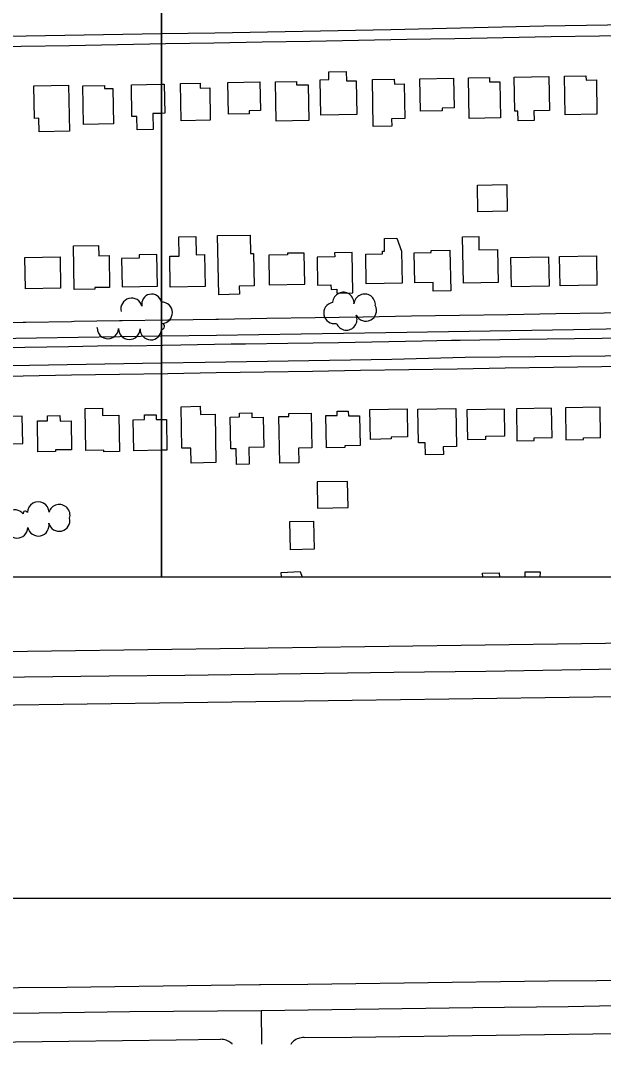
# Model space of a CAD drawing. Extents: x -25029 to 2274964, y -81170 to 687028.
# Drawn here: x 10120 to 10664, y -69185 to -68228 of the extents above; entities that cross this region are included whole.
import ezdxf

# ---------------------------------------------------------------- set-up
doc = ezdxf.new("R2010")
doc.units = 0
for name, color, linetype in [('60', 7, 'Continuous'), ('81911BEA - RW_X_Fee_RW', 7, 'Continuous'), ('BLDG', 7, 'Continuous'), ('GE_X_CL_2000', 7, 'Continuous'), ('ROAD', 7, 'Continuous'), ('TI_BORDER', 7, 'Continuous'), ('TREES', 7, 'Continuous')]:
    doc.layers.add(name, color=color, linetype=linetype)

msp = doc.modelspace()

# ---------------------------------------------------------------- linework, layer by layer
at = {"layer": '60'}
for points in [[(5251.64, -64748.36), (10251.64, -64748.36), (10251.64, -68748.36), (5251.64, -68748.36)], [(10251.64, -64748.36), (15251.64, -64748.36), (15251.64, -68748.36), (10251.64, -68748.36)]]:
    msp.add_lwpolyline(points, close=True, dxfattribs=at)
at = {"layer": '81911BEA - RW_X_Fee_RW'}
for points in [[(10615.62, -68243.58), (10660.62, -68242.76), (10705.61, -68241.94), (10750.6, -68241.13), (10795.6, -68240.31), (10840.59, -68239.49), (10885.59, -68238.67), (10930.58, -68237.86), (10975.57, -68237.04), (11020.57, -68236.22), (11065.56, -68235.4), (11110.55, -68234.58), (11150.56, -68233.86)], [(9907.01, -68256.46), (9940.72, -68255.85), (9985.71, -68255.03), (10030.7, -68254.21), (10075.7, -68253.4), (10120.69, -68252.58), (10165.69, -68251.76), (10210.68, -68250.94), (10255.67, -68250.12), (10300.67, -68249.31), (10345.66, -68248.49), (10390.66, -68247.67), (10435.65, -68246.85), (10480.64, -68246.03), (10525.64, -68245.22), (10570.63, -68244.4), (10615.62, -68243.58)], [(10620.03, -68502.21), (10665.02, -68501.5), (10710.02, -68500.78), (10755.01, -68500.06), (10800.01, -68499.34), (10845, -68498.63), (10890, -68497.91), (10934.99, -68497.19), (10979.99, -68496.47), (11024.99, -68495.75), (11069.98, -68495.04), (11114.98, -68494.32), (11149.05, -68493.78)], [(10080.08, -68510.82), (10122.58, -68510.15), (10125.08, -68510.11), (10167.57, -68509.43), (10170.07, -68509.39), (10212.57, -68508.71), (10215.07, -68508.67), (10257.56, -68507.99), (10260.06, -68507.95), (10302.56, -68507.28), (10305.06, -68507.24), (10350.05, -68506.52), (10395.05, -68505.8), (10440.04, -68505.08), (10485.04, -68504.37), (10530.04, -68503.65), (10575.03, -68502.93), (10620.03, -68502.21)], [(9910.82, -68563.53), (9942.67, -68563.02), (9987.66, -68562.3), (10032.66, -68561.59), (10077.65, -68560.87), (10122.65, -68560.15), (10167.65, -68559.43), (10212.64, -68558.72), (10257.64, -68558), (10302.63, -68557.28), (10347.63, -68556.56), (10392.62, -68555.85), (10437.62, -68555.13), (10482.61, -68554.41), (10527.61, -68553.69), (10572.6, -68552.98), (10617.6, -68552.26)], [(10617.6, -68552.26), (10662.6, -68551.54), (10707.59, -68550.82), (10752.59, -68550.1), (10797.58, -68549.39), (10842.58, -68548.67), (10887.57, -68547.95), (10932.57, -68547.23), (10977.56, -68546.52), (11022.56, -68545.8), (11067.55, -68545.08), (11112.55, -68544.36), (11149.86, -68543.77)], [(11148.46, -68803.68), (11116.38, -68804.12), (11071.39, -68804.74), (11026.39, -68805.36), (10981.39, -68805.97), (10936.39, -68806.59), (10891.4, -68807.21), (10846.4, -68807.82), (10801.4, -68808.44), (10756.41, -68809.06), (10711.41, -68809.67), (10666.41, -68810.29), (10621.42, -68810.91)], [(10621.42, -68810.91), (10576.42, -68811.52), (10531.42, -68812.14), (10486.42, -68812.76), (10441.43, -68813.37), (10396.43, -68813.99), (10351.43, -68814.61), (10306.44, -68815.22), (10261.44, -68815.84), (10216.44, -68816.46), (10171.45, -68817.07), (10126.45, -68817.69), (10081.45, -68818.31), (10036.46, -68818.92), (9991.46, -68819.54), (9946.46, -68820.16), (9913.94, -68820.6)], [(11149.14, -68853.68), (11104.79, -68854.29), (11059.79, -68854.9), (11014.79, -68855.52), (10969.79, -68856.14), (10924.8, -68856.75), (10879.8, -68857.37), (10834.8, -68857.99), (10789.81, -68858.6), (10744.81, -68859.22), (10699.81, -68859.84), (10654.82, -68860.45), (10609.82, -68861.07)], [(10609.82, -68861.07), (10564.82, -68861.69), (10519.83, -68862.3), (10474.83, -68862.92), (10429.83, -68863.54), (10384.83, -68864.15), (10339.84, -68864.77), (10294.84, -68865.39), (10249.84, -68866), (10204.85, -68866.62), (10159.85, -68867.24), (10114.85, -68867.85), (10069.86, -68868.47), (10024.86, -68869.09), (9979.86, -68869.7), (9937.45, -68870.24)], [(10344.29, -69128.76), (10388.18, -69128.21), (10433.18, -69127.64), (10478.17, -69127.08), (10523.17, -69126.51), (10568.17, -69125.95), (10613.17, -69125.38)], [(10613.17, -69125.38), (10658.16, -69124.82), (10703.16, -69124.25), (10748.16, -69123.68), (10793.16, -69123.12), (10838.15, -69122.55), (10883.15, -69121.99), (10928.15, -69121.42), (10973.15, -69120.85), (11018.14, -69120.29), (11063.14, -69119.72), (11108.14, -69119.16), (11148.28, -69118.65)], [(10068.07, -69132.23), (10073.2, -69132.17), (10118.19, -69131.6), (10163.19, -69131.04), (10208.19, -69130.47), (10253.19, -69129.91), (10298.18, -69129.34), (10343.18, -69128.78), (10344.29, -69128.76)], [(10609.3, -69175.43), (10654.3, -69174.87), (10699.3, -69174.3), (10744.3, -69173.74), (10789.29, -69173.17), (10834.29, -69172.61), (10879.29, -69172.04), (10924.29, -69171.47), (10969.28, -69170.91), (11014.28, -69170.34), (11059.28, -69169.78), (11104.28, -69169.21), (11147.73, -69168.66)], [(10103.7, -69182.4), (10115.28, -69182.26), (10165.28, -69181.63), (10215.27, -69181), (10265.27, -69180.37), (10306.9, -69179.85)], [(10317.69, -69184.24), (10317.57, -69184.11), (10316.59, -69183.24), (10315.54, -69182.45), (10314.43, -69181.76), (10313.26, -69181.17), (10312.05, -69180.69), (10310.79, -69180.31), (10309.51, -69180.04), (10308.21, -69179.89), (10306.9, -69179.85)], [(10384.86, -69178.09), (10383.22, -69178.2), (10381.98, -69178.33), (10380.7, -69178.63), (10379.46, -69179.04), (10378.26, -69179.55), (10377.1, -69180.17), (10376.01, -69180.89), (10374.98, -69181.7), (10374.03, -69182.59), (10373.15, -69183.57), (10372.37, -69184.62), (10372.31, -69184.71)], [(10384.86, -69178.09), (10429.31, -69177.7), (10474.31, -69177.13), (10519.31, -69176.57), (10564.3, -69176), (10609.3, -69175.43)]]:
    msp.add_lwpolyline(points, dxfattribs=at)
at = {"layer": 'BLDG'}
msp.add_line((10251.64, -68288.06), (10254.3, -68288.01), dxfattribs=at)
for points in [[(10407.94, -68283.66), (10407.81, -68276.57), (10424.14, -68276.27), (10424.3, -68284.89), (10433.41, -68284.72), (10433.99, -68316.23), (10400.49, -68316.84), (10399.88, -68283.8)], [(10469.05, -68283.24), (10469.14, -68287.91), (10478.16, -68287.75), (10478.75, -68319.95), (10466.54, -68320.18), (10466.67, -68327.25), (10449.44, -68327.57), (10448.63, -68283.62)], [(10524.4, -68282.31), (10524.91, -68310.14), (10513.76, -68310.34), (10513.81, -68312.78), (10493.52, -68313.15), (10492.97, -68282.89)], [(10558.01, -68281.82), (10558.09, -68285.83), (10567.66, -68285.66), (10568.28, -68319.51), (10538.97, -68320.05), (10538.27, -68282.18)], [(10613.43, -68280.82), (10614.02, -68312.58), (10599.48, -68312.85), (10599.64, -68321.9), (10584.7, -68322.17), (10584.53, -68313.22), (10581.45, -68313.28), (10580.86, -68281.42)], [(10648.03, -68280.26), (10648.11, -68284.13), (10657.7, -68283.95), (10658.29, -68315.93), (10628.64, -68316.48), (10627.98, -68280.63)], [(10164.9, -68288.77), (10165.7, -68331.92), (10137.39, -68332.45), (10137.15, -68319.82), (10133.03, -68319.89), (10132.47, -68289.37)], [(10198.39, -68289.14), (10198.44, -68292.12), (10206.29, -68291.98), (10206.9, -68324.99), (10178.93, -68325.5), (10178.26, -68289.51)], [(10287.7, -68286.91), (10287.79, -68291.54), (10296.7, -68291.38), (10297.26, -68321.68), (10270.13, -68322.18), (10269.49, -68287.25)], [(10343.52, -68285.76), (10344.01, -68312.63), (10333.48, -68312.83), (10333.53, -68315.51), (10314.17, -68315.86), (10313.63, -68286.31)], [(10377.82, -68285.53), (10377.87, -68288.71), (10388.5, -68288.51), (10389.11, -68321.83), (10358.79, -68322.38), (10358.12, -68285.89)], [(10574.02, -68381.73), (10574.48, -68406.69), (10547.18, -68407.19), (10546.72, -68382.23)], [(10283.83, -68430.17), (10284.14, -68447.21), (10291.84, -68447.07), (10292.39, -68476.98), (10259.87, -68477.58), (10259.34, -68448.62), (10268.3, -68448.46), (10267.97, -68430.46)], [(10334.52, -68428.8), (10334.84, -68446.19), (10337.68, -68446.14), (10338.23, -68476.31), (10324.35, -68476.56), (10324.49, -68484.19), (10305.12, -68484.55), (10304.11, -68429.36)], [(10458.08, -68446.5), (10458.04, -68443.99), (10460.01, -68443.95), (10459.79, -68432.05), (10471.55, -68431.84), (10475.78, -68443.88), (10476.33, -68473.67), (10442.86, -68474.29), (10442.35, -68446.79)], [(10547.9, -68430.3), (10548.12, -68442.52), (10565.53, -68442.2), (10566.1, -68473.04), (10533.64, -68473.64), (10532.85, -68430.57)], [(10192.94, -68438.45), (10193.12, -68448.17), (10202.72, -68448), (10203.26, -68477.7), (10189.3, -68477.96), (10189.33, -68479.42), (10170.26, -68479.77), (10169.5, -68438.88)], [(10369.4, -68445.91), (10369.43, -68447.29), (10351.84, -68447.62), (10352.35, -68475.26), (10385.56, -68474.65), (10385.03, -68445.62)], [(10413.35, -68445.37), (10413.42, -68449.13), (10396.91, -68449.44), (10397.39, -68475.51), (10409.9, -68475.28), (10409.98, -68479.62), (10415.26, -68479.52), (10415.33, -68483.02), (10430.35, -68482.74), (10429.66, -68445.07)], [(10503.4, -68445.05), (10503.37, -68443.2), (10521.06, -68442.87), (10521.77, -68481.06), (10505.45, -68481.36), (10505.3, -68473.18), (10488.15, -68473.49), (10487.63, -68445.34)], [(10157.53, -68478.48), (10124.72, -68479.08), (10124.18, -68449.73), (10156.99, -68449.12)], [(10230.93, -68447.43), (10230.98, -68450.57), (10214.49, -68450.87), (10214.97, -68477.22), (10247.93, -68476.61), (10247.38, -68447.13)], [(10613.03, -68449.13), (10613.54, -68476.64), (10578.52, -68477.29), (10578.01, -68449.78)], [(10657.74, -68448.31), (10658.24, -68475.75), (10623.92, -68476.38), (10623.42, -68448.95)], [(10196.63, -68590.47), (10196.75, -68597.2), (10211.97, -68596.92), (10212.6, -68631.07), (10197.89, -68631.34), (10197.86, -68629.8), (10181.2, -68630.11), (10180.47, -68590.77)], [(10287.84, -68588.78), (10287.98, -68596.48), (10301.71, -68596.23), (10302.54, -68641.29), (10279.29, -68641.72), (10279.04, -68627.74), (10270.64, -68627.9), (10269.92, -68589.11)], [(10583.57, -68620.89), (10599.65, -68620.59), (10599.61, -68618.05), (10616.46, -68617.74), (10615.95, -68590.4), (10583.02, -68591.01)], [(10629.32, -68620.1), (10645.71, -68619.79), (10645.68, -68618.06), (10661.73, -68617.77), (10661.21, -68589.44), (10628.77, -68590.04)], [(10087.19, -68626.95), (10104.21, -68626.64), (10104.16, -68623.92), (10122.2, -68623.59), (10121.73, -68598.08), (10086.67, -68598.72)], [(10145.38, -68602.23), (10145.3, -68597.71), (10156.85, -68597.5), (10156.95, -68602.65), (10167.3, -68602.46), (10167.79, -68629.27), (10152.78, -68629.55), (10152.81, -68630.82), (10136.36, -68631.12), (10135.83, -68602.4)], [(10324.64, -68598.74), (10324.57, -68595.03), (10335.97, -68594.82), (10336.05, -68599.11), (10346.63, -68598.91), (10347.14, -68626.94), (10333.3, -68627.19), (10333.59, -68642.76), (10321.73, -68642.97), (10321.46, -68628.49), (10316.36, -68628.59), (10315.81, -68598.9)], [(10370.63, -68598.23), (10370.58, -68595.41), (10391.53, -68595.02), (10392.13, -68627.63), (10379.71, -68627.86), (10379.96, -68641.6), (10362.19, -68641.92), (10361.39, -68598.4)], [(10415.66, -68597.23), (10415.59, -68593.36), (10426.1, -68593.17), (10426.19, -68597.79), (10436.58, -68597.59), (10437.1, -68625.34), (10422.83, -68625.6), (10422.86, -68627.31), (10405.83, -68627.63), (10405.27, -68597.42)], [(10480.94, -68591.1), (10481.42, -68617.31), (10466.09, -68617.59), (10466.12, -68619.25), (10446.74, -68619.61), (10446.22, -68591.74)], [(10526.5, -68590.83), (10527.15, -68626.26), (10514.79, -68626.49), (10514.92, -68633.64), (10498.23, -68633.95), (10498.03, -68622.82), (10491.68, -68622.94), (10491.1, -68591.48)], [(10537.29, -68619.89), (10554.53, -68619.57), (10554.48, -68616.77), (10572.26, -68616.44), (10571.8, -68591.33), (10536.78, -68591.97)], [(10397.4, -68683.73), (10425.85, -68683.21), (10425.4, -68658.87), (10396.95, -68659.4)], [(10393.7, -68696.07), (10394.18, -68722.28), (10372.02, -68722.69), (10371.54, -68696.48)]]:
    msp.add_lwpolyline(points, close=True, dxfattribs=at)
for points in [[(10251.64, -68315.21), (10243.73, -68315.36), (10244, -68330.33), (10229.05, -68330.61), (10228.82, -68318.08), (10224.12, -68318.17), (10223.58, -68288.58), (10251.64, -68288.06)], [(10254.3, -68288.01), (10254.8, -68315.15), (10251.64, -68315.21)], [(10235.88, -68601.12), (10235.8, -68596.85), (10246.62, -68596.65), (10246.71, -68601.12), (10251.64, -68601.03)], [(10251.64, -68629.77), (10225.83, -68630.24), (10225.29, -68601.31), (10235.88, -68601.12)], [(10251.64, -68601.03), (10256.26, -68600.95), (10256.79, -68629.67), (10251.64, -68629.77)], [(10363.87, -68748.37), (10363.55, -68743.8), (10381.27, -68743.04), (10383.13, -68748.36)], [(10591.22, -68748.36), (10591.24, -68743.3), (10605.2, -68743.37), (10605.08, -68748.36)], [(10551.57, -68748.36), (10551.49, -68744.65), (10566.95, -68744.12), (10567.22, -68748.36)]]:
    msp.add_lwpolyline(points, dxfattribs=at)
at = {"layer": 'GE_X_CL_2000'}
for points in [[(10103.81, -68533.73), (10164.93, -68532.9), (10205.39, -68532.03), (10222.65, -68532.27), (10253.05, -68531.62), (10269.61, -68531.26), (10316.63, -68530.49), (10330.06, -68530.38), (10369.69, -68529.78), (10417.02, -68529.12), (10495.09, -68527.51), (10522.54, -68526.88), (10530.46, -68526.87), (10585.83, -68526.21), (10663.24, -68525.19), (10688.95, -68524.47)], [(9876.68, -68844.57), (9925.35, -68844.32), (9962.37, -68843.98), (10040.48, -68842.71), (10123.8, -68841.3), (10202.99, -68840.43), (10273.63, -68839.67), (10468.68, -68837.17), (10554.41, -68836.18), (10643.28, -68834.64), (10727.03, -68833.04), (10761.58, -68832.52), (10870.02, -68830.87), (10998.09, -68829.27), (11156.13, -68826.64), (11189.29, -68826.37)], [(10344.76, -69152.87), (10542.53, -69150.3), (10631.25, -69149.36), (10719.2, -69147.41), (10821.76, -69145.7), (10969.44, -69144.33), (11078.78, -69142.67), (11149.35, -69141.32), (11153.43, -69141.03), (11187.08, -69141.2)], [(10024.69, -69156.26), (10072.85, -69155.74), (10137.49, -69155.12), (10222.24, -69153.92), (10344.76, -69152.87)], [(10344.76, -69152.87), (10345.14, -69184.48)]]:
    msp.add_lwpolyline(points, dxfattribs=at)
at = {"layer": 'ROAD'}
msp.add_line((10125.42, -68242.81), (10251.64, -68240.73), dxfattribs=at)
for points in [[(11165.73, -68226.72), (11171.01, -68230.72), (11175.27, -68235.95), (11178.47, -68241.87), (11179.46, -68248.95), (11179.18, -68263.78), (11179.26, -68354.6), (11178.74, -68473.57), (11177.93, -68485.89), (11175.77, -68494.45), (11171.34, -68499.66), (11164.97, -68504.04), (11158.63, -68506.16), (11151.85, -68507.91), (11139.83, -68508.48), (11052.5, -68510.22), (10914.29, -68512.63), (10773.76, -68514.46), (10636.35, -68517.25), (10461.08, -68520.04), (10303.08, -68522.5), (10251.64, -68523.3)], [(10251.64, -68240.73), (10301.51, -68239.9), (10465.89, -68237.01), (10608.76, -68233.45), (10787.28, -68230.7), (10920.94, -68227.74)], [(10251.64, -68523.3), (10135.13, -68525.11), (9942.77, -68528.29), (9910.09, -68529.27), (9901.53, -68527.31), (9895.56, -68524.12), (9890.03, -68520.24), (9885.39, -68514.88), (9883.21, -68507.53), (9882.33, -68501.33), (9882, -68491.5), (9882.28, -68475.73), (9881.09, -68377.64), (9879.97, -68278.12), (9879.61, -68270.23), (9881.18, -68263.61), (9885.7, -68256.71), (9892.77, -68250.46), (9901.01, -68246.54), (9907.21, -68246.04), (9924.42, -68245.96), (9956.22, -68245.78), (10125.42, -68242.81)], [(10251.64, -68548.28), (10292.44, -68547.62), (10466.84, -68544.7), (10535.33, -68542.76), (10665.83, -68541.65), (10831.34, -68538.64), (10959.42, -68536.06), (11087.94, -68533.73), (11138.7, -68533.25), (11150.28, -68533.87), (11156.16, -68533.93), (11162.21, -68535.43), (11167.94, -68538.55), (11172.46, -68542.92), (11175.12, -68546.7), (11176.88, -68551.66), (11178.45, -68563.32), (11177.98, -68622.15), (11177.31, -68748.36)], [(9885.63, -68748.36), (9883.89, -68600.92), (9883.24, -68578.32), (9885.83, -68569.83), (9892.68, -68561.45), (9901.44, -68555.16), (9909.84, -68553.8), (9931.38, -68553.15), (9995.41, -68552.36), (10128.43, -68550.27), (10251.64, -68548.28)]]:
    msp.add_lwpolyline(points, dxfattribs=at)
at = {"layer": 'TI_BORDER'}
for points in [[(4951.64, -64448.36), (11951.64, -64448.36), (11951.64, -69048.36), (4951.64, -69048.36)], [(9951.64, -64448.36), (16951.64, -64448.36), (16951.64, -69048.36), (9951.64, -69048.36)]]:
    msp.add_lwpolyline(points, close=True, dxfattribs=at)
at = {"layer": 'TREES'}
for centre, radius, start, end in [((10242.53, -68493.34), 9.31, 12.20506, 192.20506), ((10421.45, -68492.3), 10, 355.41414, 175.41414), ((10441.38, -68493.9), 10, 355.41414, 175.41414), ((10223.74, -68497.78), 10, 14.34052, 194.34052), ((10251.87, -68501.37), 10, 271.3257, 91.3257), ((10413.17, -68501.59), 10, 100.81102, 280.81102), ((10411.39, -68491.64), 0.162, 55.90818, 235.90818), ((10442.45, -68499.25), 10, 207.08972, 27.08972), ((10424.3, -68507.61), 10, 202.35804, 22.35804), ((10251.87, -68514.13), 2.77, 265.21451, 85.21451), ((10191.42, -68515.25), 0.241, 177.33744, 357.33744), ((10201.65, -68515.72), 10, 177.33744, 357.33744), ((10221.64, -68516.38), 10, 178.91738, 358.91738), ((10241.64, -68516.73), 10, 179.06863, 359.06863), ((10114.76, -68695.44), 10, 38.30332, 218.30332), ((10136.71, -68687.87), 10, 1.16488, 181.16488), ((10156.32, -68690.43), 10, 343.93251, 163.93251), ((10124.61, -68688.67), 2.08, 15.96636, 195.96636), ((10156.19, -68695.47), 10, 193.11111, 13.11111), ((10116.91, -68701.82), 10, 178.93571, 358.93571), ((10136.68, -68699.87), 10, 192.32627, 12.32627)]:
    msp.add_arc(centre, radius, start, end, dxfattribs=at)

doc.saveas('drawing.dxf')
